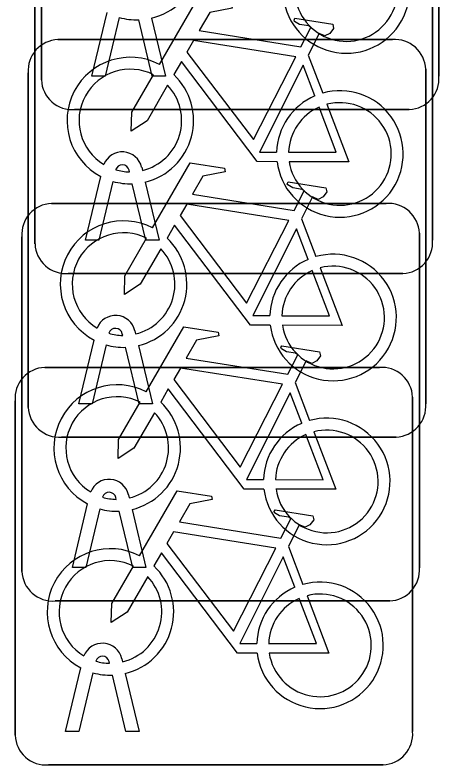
# Model space of a CAD drawing. Extents: x 160888 to 161385, y 386490 to 386908.
# Drawn here: x 161057.928 to 161058.994, y 386753.146 to 386755.031 of the extents above; entities that cross this region are included whole.
import ezdxf

# ---------------------------------------------------------------- set-up
doc = ezdxf.new("R2010")
doc.units = 0
doc.layers.add('IMGEO_Fietsenrek', color=7, linetype='Continuous')

msp = doc.modelspace()

# ---------------------------------------------------------------- linework, layer by layer
at = {"layer": 'IMGEO_Fietsenrek'}
for p, q in [((161058.9935, 386755.7181), (161058.9935, 386754.8772)), ((161058.9935, 386754.8772), (161058.9935, 386755.7181)), ((161057.9945, 386754.8679), (161057.9945, 386755.7088)), ((161057.9945, 386755.7088), (161057.9945, 386754.8679)), ((161057.9785, 386754.4559), (161057.9785, 386755.2968)), ((161057.9785, 386755.2968), (161057.9785, 386754.4559)), ((161058.9775, 386755.3061), (161058.9775, 386754.4652)), ((161058.9775, 386754.4652), (161058.9775, 386755.3061)), ((161058.1215, 386754.8773), (161058.1598, 386755.0373)), ((161058.1902, 386755.0251), (161058.1549, 386754.8773)), ((161058.273, 386754.8773), (161058.2391, 386755.019)), ((161058.2714, 386755.0233), (161058.3064, 386754.8773)), ((161058.0359, 386754.9695), (161058.8768, 386754.9695)), ((161058.8768, 386754.9695), (161058.0359, 386754.9695)), ((161058.6652, 386754.9302), (161058.7015, 386754.835)), ((161057.9615, 386754.0449), (161057.9615, 386754.8858)), ((161057.9615, 386754.8858), (161057.9615, 386754.0449)), ((161058.9605, 386754.8951), (161058.9605, 386754.0542)), ((161058.9605, 386754.0542), (161058.9605, 386754.8951)), ((161058.1549, 386754.8773), (161058.1215, 386754.8773)), ((161058.3064, 386754.8773), (161058.273, 386754.8773)), ((161058.9191, 386754.7935), (161058.0782, 386754.7935)), ((161058.0782, 386754.7935), (161058.9191, 386754.7935)), ((161058.2159, 386754.6369), (161058.2149, 386754.6412)), ((161058.2466, 386754.6484), (161058.2484, 386754.6405)), ((161058.1055, 386754.4653), (161058.1438, 386754.6253)), ((161058.1742, 386754.6131), (161058.1389, 386754.4653)), ((161058.257, 386754.4653), (161058.2231, 386754.607)), ((161058.2554, 386754.6113), (161058.2904, 386754.4653)), ((161058.0199, 386754.5575), (161058.8608, 386754.5575)), ((161058.8608, 386754.5575), (161058.0199, 386754.5575)), ((161058.6482, 386754.5192), (161058.6845, 386754.424)), ((161057.9455, 386753.6329), (161057.9455, 386754.4738)), ((161057.9455, 386754.4738), (161057.9455, 386753.6329)), ((161058.9445, 386754.4831), (161058.9445, 386753.6422)), ((161058.9445, 386753.6422), (161058.9445, 386754.4831)), ((161058.1389, 386754.4653), (161058.1055, 386754.4653)), ((161058.2904, 386754.4653), (161058.257, 386754.4653)), ((161058.9031, 386754.3815), (161058.0622, 386754.3815)), ((161058.0622, 386754.3815), (161058.9031, 386754.3815)), ((161058.1989, 386754.2259), (161058.1979, 386754.2302)), ((161058.2296, 386754.2374), (161058.2314, 386754.2295)), ((161058.0885, 386754.0543), (161058.1268, 386754.2143)), ((161058.1572, 386754.2021), (161058.1219, 386754.0543)), ((161058.24, 386754.0543), (161058.2061, 386754.196)), ((161058.2384, 386754.2003), (161058.2734, 386754.0543)), ((161058.0029, 386754.1455), (161058.8438, 386754.1455)), ((161058.8438, 386754.1455), (161058.0029, 386754.1455)), ((161058.6322, 386754.1072), (161058.6685, 386754.012)), ((161058.9275, 386754.0711), (161058.9275, 386753.2302)), ((161058.9275, 386753.2302), (161058.9275, 386754.0711)), ((161057.9285, 386753.2209), (161057.9285, 386754.0618)), ((161057.9285, 386754.0618), (161057.9285, 386753.2209)), ((161058.1219, 386754.0543), (161058.0885, 386754.0543)), ((161058.2734, 386754.0543), (161058.24, 386754.0543)), ((161058.8861, 386753.9705), (161058.0452, 386753.9705)), ((161058.0452, 386753.9705), (161058.8861, 386753.9705)), ((161058.1829, 386753.8139), (161058.1819, 386753.8182)), ((161058.2136, 386753.8254), (161058.2154, 386753.8175)), ((161058.0725, 386753.6423), (161058.1108, 386753.8023)), ((161058.1412, 386753.7901), (161058.1059, 386753.6423)), ((161058.2224, 386753.7883), (161058.2574, 386753.6423)), ((161058.224, 386753.6423), (161058.1901, 386753.784)), ((161058.6152, 386753.6952), (161058.6515, 386753.6)), ((161058.1059, 386753.6423), (161058.0725, 386753.6423)), ((161058.2574, 386753.6423), (161058.224, 386753.6423)), ((161058.8701, 386753.5585), (161058.0292, 386753.5585)), ((161058.0292, 386753.5585), (161058.8701, 386753.5585)), ((161058.1966, 386753.4134), (161058.1984, 386753.4055)), ((161058.1659, 386753.4019), (161058.1649, 386753.4062)), ((161058.0555, 386753.2303), (161058.0938, 386753.3903)), ((161058.1242, 386753.3781), (161058.0889, 386753.2303)), ((161058.2054, 386753.3763), (161058.2404, 386753.2303)), ((161058.207, 386753.2303), (161058.1731, 386753.372)), ((161058.0889, 386753.2303), (161058.0555, 386753.2303)), ((161058.2404, 386753.2303), (161058.207, 386753.2303)), ((161058.8531, 386753.1465), (161058.0122, 386753.1465)), ((161058.0122, 386753.1465), (161058.8531, 386753.1465))]:
    msp.add_line(p, q, dxfattribs=at)
for points in [[(161058.2911, 386754.9072), (161058.3858, 386755.0707), (161058.472, 386755.0569), (161058.4737, 386755.0482), (161058.4176, 386755.0373), (161058.3914, 386754.992), (161058.6466, 386754.9512)], [(161058.6466, 386754.9512), (161058.6716, 386755), (161058.6665, 386755.004), (161058.6433, 386755.0077), (161058.6306, 386755.0152), (161058.6296, 386755.0183), (161058.6318, 386755.0229), (161058.7266, 386755.0078), (161058.7289, 386754.9975), (161058.7195, 386754.9851), (161058.7071, 386754.9787), (161058.6926, 386754.9849), (161058.6652, 386754.9302)], [(161058.6337, 386754.926), (161058.3769, 386754.967), (161058.3602, 386754.9382), (161058.5272, 386754.7179), (161058.6337, 386754.926)], [(161058.5868, 386754.6625), (161058.5371, 386754.6626), (161058.3464, 386754.9143), (161058.3274, 386754.8815)], [(161058.6817, 386754.828), (161058.6524, 386754.9048), (161058.543, 386754.6867), (161058.5857, 386754.6866)], [(161058.3118, 386754.8547), (161058.2602, 386754.7655), (161058.2203, 386754.7395), (161058.2215, 386754.787), (161058.276, 386754.8812)], [(161058.7122, 386754.8068), (161058.7672, 386754.6622), (161058.6171, 386754.6625)], [(161058.6157, 386754.6865), (161058.7356, 386754.6863), (161058.6924, 386754.7999)], [(161058.2741, 386754.4962), (161058.3688, 386754.6597), (161058.455, 386754.6459), (161058.4567, 386754.6372), (161058.4006, 386754.6263), (161058.3744, 386754.581), (161058.6296, 386754.5402)], [(161058.6296, 386754.5402), (161058.6546, 386754.589), (161058.6495, 386754.593), (161058.6263, 386754.5967), (161058.6136, 386754.6042), (161058.6126, 386754.6073), (161058.6148, 386754.6119), (161058.7096, 386754.5968), (161058.7119, 386754.5865), (161058.7025, 386754.5741), (161058.6901, 386754.5677), (161058.6756, 386754.5739), (161058.6482, 386754.5192)], [(161058.6167, 386754.515), (161058.3599, 386754.556), (161058.3432, 386754.5272), (161058.5102, 386754.3069), (161058.6167, 386754.515)], [(161058.5698, 386754.2515), (161058.5201, 386754.2516), (161058.3294, 386754.5033), (161058.3104, 386754.4705)], [(161058.6647, 386754.417), (161058.6354, 386754.4938), (161058.526, 386754.2757), (161058.5687, 386754.2756)], [(161058.2948, 386754.4437), (161058.2432, 386754.3545), (161058.2033, 386754.3285), (161058.2045, 386754.376), (161058.259, 386754.4702)], [(161058.6952, 386754.3958), (161058.7502, 386754.2512), (161058.6001, 386754.2515)], [(161058.5987, 386754.2755), (161058.7186, 386754.2753), (161058.6754, 386754.3889)], [(161058.2581, 386754.0842), (161058.3528, 386754.2477), (161058.439, 386754.2339), (161058.4407, 386754.2252), (161058.3846, 386754.2143), (161058.3584, 386754.169), (161058.6136, 386754.1282)], [(161058.6136, 386754.1282), (161058.6386, 386754.177), (161058.6335, 386754.181), (161058.6103, 386754.1847), (161058.5976, 386754.1922), (161058.5966, 386754.1953), (161058.5988, 386754.1999), (161058.6936, 386754.1848), (161058.6959, 386754.1745), (161058.6865, 386754.1621), (161058.6741, 386754.1557), (161058.6596, 386754.1619), (161058.6322, 386754.1072)], [(161058.6007, 386754.103), (161058.3439, 386754.144), (161058.3272, 386754.1152), (161058.4942, 386753.8949), (161058.6007, 386754.103)], [(161058.5538, 386753.8395), (161058.5041, 386753.8396), (161058.3134, 386754.0913), (161058.2944, 386754.0585)], [(161058.6487, 386754.005), (161058.6194, 386754.0818), (161058.51, 386753.8637), (161058.5527, 386753.8636)], [(161058.2788, 386754.0317), (161058.2272, 386753.9425), (161058.1873, 386753.9165), (161058.1885, 386753.964), (161058.243, 386754.0582)], [(161058.5827, 386753.8635), (161058.7026, 386753.8633), (161058.6594, 386753.9769)], [(161058.6792, 386753.9838), (161058.7342, 386753.8392), (161058.5841, 386753.8395)], [(161058.2411, 386753.6722), (161058.3358, 386753.8357), (161058.422, 386753.8219), (161058.4237, 386753.8132), (161058.3676, 386753.8023), (161058.3414, 386753.757), (161058.5966, 386753.7162)], [(161058.5966, 386753.7162), (161058.6216, 386753.765), (161058.6165, 386753.769), (161058.5933, 386753.7727), (161058.5806, 386753.7802), (161058.5796, 386753.7833), (161058.5818, 386753.7879), (161058.6766, 386753.7728), (161058.6789, 386753.7625), (161058.6695, 386753.7501), (161058.6571, 386753.7437), (161058.6426, 386753.7499), (161058.6152, 386753.6952)], [(161058.5837, 386753.691), (161058.3269, 386753.732), (161058.3102, 386753.7032), (161058.4772, 386753.4829), (161058.5837, 386753.691)], [(161058.5368, 386753.4275), (161058.4871, 386753.4276), (161058.2964, 386753.6793), (161058.2774, 386753.6465)], [(161058.6317, 386753.593), (161058.6024, 386753.6698), (161058.493, 386753.4517), (161058.5357, 386753.4516)], [(161058.2618, 386753.6197), (161058.2102, 386753.5305), (161058.1703, 386753.5045), (161058.1715, 386753.552), (161058.226, 386753.6462)], [(161058.5657, 386753.4515), (161058.6856, 386753.4513), (161058.6424, 386753.5649)], [(161058.6622, 386753.5718), (161058.7172, 386753.4272), (161058.5671, 386753.4275)]]:
    msp.add_lwpolyline(points, dxfattribs=at)
for centre, radius, start, end in [((161058.2341, 386755.1779), 0.159, 283.5766, 46.6042), ((161058.7607, 386755.0939), 0.159, 187.0065, 105.7708), ((161058.7607, 386755.0939), 0.129, 188.6715, 104.5883), ((161058.2341, 386755.1779), 0.159, 253.9967, 271.7867), ((161058.0392, 386754.8916), 0.0779, 92.4484, 184.2845), ((161058.0392, 386754.8916), 0.0779, 92.4484, 184.2845), ((161058.8826, 386754.8918), 0.0779, 2.4484, 94.2845), ((161058.8826, 386754.8918), 0.0779, 2.4484, 94.2845), ((161058.2181, 386754.7659), 0.159, 62.6766, 242.1369), ((161058.2181, 386754.7659), 0.129, 63.3192, 238.903), ((161058.2181, 386754.7659), 0.159, 283.5766, 46.6042), ((161058.0724, 386754.8712), 0.0779, 182.4484, 274.2845), ((161058.0724, 386754.8712), 0.0779, 182.4484, 274.2845), ((161058.9158, 386754.8714), 0.0779, 272.4484, 4.2845), ((161058.9158, 386754.8714), 0.0779, 272.4484, 4.2845), ((161058.2181, 386754.7659), 0.129, 283.6043, 43.4302), ((161058.7447, 386754.6819), 0.159, 113.3408, 178.3217), ((161058.7447, 386754.6819), 0.159, 187.0065, 105.7708), ((161058.7447, 386754.6819), 0.129, 188.6715, 104.5883), ((161058.7447, 386754.6819), 0.129, 113.923, 177.9556), ((161058.1979, 386754.6373), 0.0499, 12.8025, 158.6934), ((161058.1979, 386754.6373), 0.0174, 12.8025, 163.4502), ((161058.2181, 386754.7659), 0.129, 253.415, 269.0204), ((161058.2181, 386754.7659), 0.159, 253.9967, 271.7867), ((161058.0232, 386754.4796), 0.0779, 92.4484, 184.2845), ((161058.0232, 386754.4796), 0.0779, 92.4484, 184.2845), ((161058.8666, 386754.4798), 0.0779, 2.4484, 94.2845), ((161058.8666, 386754.4798), 0.0779, 2.4484, 94.2845), ((161058.2011, 386754.3549), 0.159, 62.6766, 242.1369), ((161058.2011, 386754.3549), 0.129, 63.3192, 238.903), ((161058.2011, 386754.3549), 0.159, 283.5766, 46.6042), ((161058.0564, 386754.4592), 0.0779, 182.4484, 274.2845), ((161058.0564, 386754.4592), 0.0779, 182.4484, 274.2845), ((161058.8998, 386754.4594), 0.0779, 272.4484, 4.2845), ((161058.8998, 386754.4594), 0.0779, 272.4484, 4.2845), ((161058.2011, 386754.3549), 0.129, 283.6043, 43.4302), ((161058.7277, 386754.2709), 0.159, 187.0065, 105.7708), ((161058.7277, 386754.2709), 0.159, 113.3408, 178.3217), ((161058.7277, 386754.2709), 0.129, 188.6715, 104.5883), ((161058.7277, 386754.2709), 0.129, 113.923, 177.9556), ((161058.1809, 386754.2263), 0.0499, 12.8025, 158.6934), ((161058.1809, 386754.2263), 0.0174, 12.8025, 163.4502), ((161058.2011, 386754.3549), 0.129, 253.415, 269.0204), ((161058.2011, 386754.3549), 0.159, 253.9967, 271.7867), ((161058.0062, 386754.0676), 0.0779, 92.4484, 184.2845), ((161058.0062, 386754.0676), 0.0779, 92.4484, 184.2845), ((161058.8496, 386754.0678), 0.0779, 2.4484, 94.2845), ((161058.8496, 386754.0678), 0.0779, 2.4484, 94.2845), ((161058.1851, 386753.9429), 0.159, 62.6766, 242.1369), ((161058.1851, 386753.9429), 0.129, 63.3192, 238.903), ((161058.1851, 386753.9429), 0.159, 283.5766, 46.6042), ((161058.8828, 386754.0484), 0.0779, 272.4484, 4.2845), ((161058.8828, 386754.0484), 0.0779, 272.4484, 4.2845), ((161058.0394, 386754.0482), 0.0779, 182.4484, 274.2845), ((161058.0394, 386754.0482), 0.0779, 182.4484, 274.2845), ((161058.1851, 386753.9429), 0.129, 283.6043, 43.4302), ((161058.7117, 386753.8589), 0.159, 187.0065, 105.7708), ((161058.7117, 386753.8589), 0.159, 113.3408, 178.3217), ((161058.7117, 386753.8589), 0.129, 113.923, 177.9556), ((161058.7117, 386753.8589), 0.129, 188.6715, 104.5883), ((161058.1649, 386753.8143), 0.0499, 12.8025, 158.6934), ((161058.1649, 386753.8143), 0.0174, 12.8025, 163.4502), ((161058.1851, 386753.9429), 0.129, 253.415, 269.0204), ((161058.1851, 386753.9429), 0.159, 253.9967, 271.7867), ((161058.1681, 386753.5309), 0.159, 62.6766, 242.1369), ((161058.1681, 386753.5309), 0.129, 63.3192, 238.903), ((161058.1681, 386753.5309), 0.159, 283.5766, 46.6042), ((161058.8668, 386753.6364), 0.0779, 272.4484, 4.2845), ((161058.8668, 386753.6364), 0.0779, 272.4484, 4.2845), ((161058.0234, 386753.6362), 0.0779, 182.4484, 274.2845), ((161058.0234, 386753.6362), 0.0779, 182.4484, 274.2845), ((161058.1681, 386753.5309), 0.129, 283.6043, 43.4302), ((161058.6947, 386753.4469), 0.159, 187.0065, 105.7708), ((161058.6947, 386753.4469), 0.159, 113.3408, 178.3217), ((161058.6947, 386753.4469), 0.129, 113.923, 177.9556), ((161058.6947, 386753.4469), 0.129, 188.6715, 104.5883), ((161058.1479, 386753.4023), 0.0499, 12.8025, 158.6934), ((161058.1479, 386753.4023), 0.0174, 12.8025, 163.4502), ((161058.1681, 386753.5309), 0.129, 253.415, 269.0204), ((161058.1681, 386753.5309), 0.159, 253.9967, 271.7867), ((161058.8498, 386753.2244), 0.0779, 272.4484, 4.2845), ((161058.8498, 386753.2244), 0.0779, 272.4484, 4.2845), ((161058.0064, 386753.2242), 0.0779, 182.4484, 274.2845), ((161058.0064, 386753.2242), 0.0779, 182.4484, 274.2845)]:
    msp.add_arc(centre, radius, start, end, dxfattribs=at)

doc.saveas('drawing.dxf')
